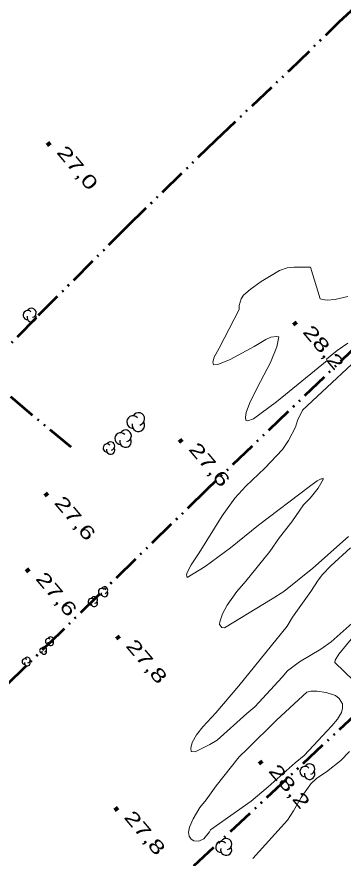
# Model space of a CAD drawing. Extents: x 386081 to 389416, y 5130568 to 5134082.
# Drawn here: x 388270.9 to 388343.2, y 5131576.7 to 5131762.8 of the extents above; entities that cross this region are included whole.
import ezdxf

# ---------------------------------------------------------------- set-up
doc = ezdxf.new("R2010")
doc.units = 0
doc.header["$LTSCALE"] = 1.2
doc.linetypes.add('DASH_DOUBLE_DOT', pattern=[9.2, 5, -1.2, 0.3, -1.2, 0.3, -1.2])
for name, color, linetype, lineweight in [('2', 7, 'Continuous', 13), ('3', 7, 'Continuous', 140), ('4', 7, 'DASH_DOUBLE_DOT', 53), ('44', 7, 'Continuous', 25)]:
    doc.layers.add(name, color=color, linetype=linetype, lineweight=lineweight)

msp = doc.modelspace()

# ---------------------------------------------------------------- linework, layer by layer
at = {"layer": '2'}
for points in [[(388344.24, 5131690.63), (388341.87, 5131689), (388339.52, 5131687.09), (388339.68, 5131686.8), (388328.45, 5131677.66), (388323.32, 5131673.88), (388322.08, 5131673.42), (388321.66, 5131673.62), (388321.54, 5131674.28), (388321.69, 5131675.28), (388322.44, 5131677.25), (388324.11, 5131680.78), (388327.08, 5131686.37), (388328.52, 5131689.82), (388328.96, 5131692.07), (388328.46, 5131692.13), (388327.18, 5131691.93), (388326.08, 5131691.44), (388323.5, 5131689.87), (388318.18, 5131686.99), (388315.45, 5131685.88), (388314.45, 5131685.87), (388314.3, 5131686.46), (388314.6, 5131687.51), (388315.76, 5131689.55), (388320.14, 5131698.09), (388320.19, 5131698.99), (388320.58, 5131700.47), (388321.14, 5131701.22), (388322.56, 5131702.5), (388325.05, 5131704.25), (388329.07, 5131706.71), (388330.78, 5131707.33), (388332.27, 5131707.47), (388335.95, 5131707.46), (388338.14, 5131700.44), (388338.59, 5131700.26), (388339.64, 5131700.15), (388341.33, 5131700.3), (388344.26, 5131700.93)], [(388344.41, 5131647.84), (388336.49, 5131640.88), (388330.08, 5131635.72), (388327.46, 5131634.04), (388316.9, 5131627.68), (388316.3, 5131627.76), (388315.79, 5131628.36), (388315.86, 5131628.98), (388316.48, 5131630.78), (388317.52, 5131632.7), (388319.64, 5131635.72), (388321.65, 5131638.01), (388326.95, 5131644.51), (388329.08, 5131647.65), (388331.81, 5131651.12), (388334.41, 5131654.9), (388335.88, 5131656.34), (388337.63, 5131658.54), (388338.84, 5131660.62), (388338.33, 5131660.59), (388337.46, 5131660.18), (388335.76, 5131658.96), (388324.42, 5131650.4), (388318.21, 5131645.32), (388312.63, 5131641.24), (388308.66, 5131638.78), (388308.46, 5131639.38), (388308.61, 5131639.88), (388309.5, 5131641.59), (388311.29, 5131644.26), (388316.38, 5131652.41), (388319.23, 5131656.37), (388321.64, 5131658.97), (388325.87, 5131662.99), (388329.78, 5131667.13), (388331.12, 5131669.13), (388332.67, 5131672.05), (388333.09, 5131673.55), (388334.17, 5131675.83), (388350.53, 5131690.99)], [(388310.41, 5131600.19), (388309.53, 5131600.29), (388309.43, 5131601.04), (388309.75, 5131602.32), (388310.72, 5131603.98), (388312.14, 5131605.75), (388315.01, 5131608.82), (388320.11, 5131614.82), (388330.79, 5131628), (388331.99, 5131630.03), (388336.02, 5131635.67), (388337.67, 5131638.21), (388338.62, 5131639.47), (388340.48, 5131641.37), (388344.8, 5131645.33)], [(388345.52, 5131616.04), (388341.35, 5131620), (388341.44, 5131620.47), (388342.21, 5131621.8), (388349.44, 5131630.5)], [(388345.22, 5131628.68), (388340.53, 5131624.55), (388338.22, 5131622.96), (388333.54, 5131620.13), (388330.88, 5131618.15), (388329.68, 5131616.73), (388323.61, 5131610.16), (388321.83, 5131608.68), (388315.29, 5131602.82), (388313.68, 5131601.82), (388310.41, 5131600.19)], [(388323.16, 5131576.66), (388330.85, 5131585.13), (388332.22, 5131587.16), (388333.86, 5131590.13), (388336.01, 5131593.17), (388337.37, 5131594.37), (388339.5, 5131595.8), (388342.68, 5131598.3), (388344.58, 5131600.32)]]:
    msp.add_lwpolyline(points, dxfattribs=at)
msp.add_lwpolyline([(388313.84, 5131582.95), (388313.61, 5131582.55), (388312.33, 5131581), (388311.25, 5131580.44), (388310.14, 5131580.51), (388309.49, 5131580.93), (388309.04, 5131581.59), (388308.91, 5131582.46), (388309.12, 5131583.54), (388309.95, 5131585.4), (388311.42, 5131587.88), (388312.84, 5131589.59), (388315.07, 5131592.71), (388320.13, 5131599.13), (388321.95, 5131600.8), (388328.51, 5131607.3), (388335.16, 5131613.44), (388336, 5131613.63), (388337.44, 5131613.67), (388339.44, 5131613.38), (388341.48, 5131612.71), (388342.28, 5131612.05), (388343.03, 5131610.82), (388343.07, 5131609.91), (388342.81, 5131608.91), (388341.96, 5131607.44), (388340.7, 5131605.98), (388334.58, 5131599.43), (388332.55, 5131597.78), (388326.58, 5131592.46), (388322.82, 5131589.32)], close=True, dxfattribs=at)
at = {"layer": '3'}
for p, q in [((388277.71, 5131735.01), (388278.22, 5131734.4)), ((388332.24, 5131695.27), (388332.75, 5131694.66)), ((388306.97, 5131669.34), (388307.48, 5131668.73)), ((388277.19, 5131657.48), (388277.7, 5131656.87)), ((388273.06, 5131640.69), (388273.57, 5131640.08)), ((388293.04, 5131625.82), (388293.55, 5131625.21)), ((388324.67, 5131598.15), (388325.18, 5131597.54)), ((388292.65, 5131587.89), (388293.16, 5131587.28))]:
    msp.add_line(p, q, dxfattribs=at)
at = {"layer": '4'}
for points in [[(388166.37, 5131434.07), (388187.89, 5131455.22), (388215.09, 5131482.63), (388233.63, 5131500.33), (388248.39, 5131515.01), (388284.53, 5131549.57), (388295.33, 5131560.48), (388304.99, 5131569.66), (388310.14, 5131575.04), (388349.08, 5131611.42), (388363.53, 5131625.78), (388381.6, 5131642.7), (388407.96, 5131667.76), (388412.46, 5131672.34), (388447.95, 5131706.57), (388473.53, 5131730.84), (388517.2, 5131773), (388567.95, 5131821.23)], [(388263.29, 5131684.19), (388275.69, 5131696.8), (388295.26, 5131716.36), (388314.97, 5131735.57), (388331.43, 5131751.08), (388342.34, 5131761.72), (388346.88, 5131765.95), (388336.97, 5131780.58), (388318.64, 5131804.44), (388312.82, 5131811.58), (388308.21, 5131817.54)], [(388376.19, 5131718.23), (388370.35, 5131713.45), (388346.97, 5131690.76), (388313.02, 5131658.26), (388280.76, 5131626.88), (388246.43, 5131593.24), (388211.96, 5131559.7), (388191.8, 5131540.53), (388114.13, 5131465.55), (388104.02, 5131454.93), (388098.39, 5131449.88), (388094.5, 5131447.22)], [(388282.9, 5131667.63), (388274.12, 5131674.87), (388266.63, 5131681.22), (388263.29, 5131684.19), (388251.41, 5131689.3), (388241.59, 5131693.09), (388229.55, 5131698.34), (388209.82, 5131707.18), (388204.66, 5131710.12), (388201.44, 5131712.61), (388200.82, 5131713.34)]]:
    msp.add_lwpolyline(points, dxfattribs=at)
at = {"layer": '44'}
for centre, radius, start, end in [((388273.29, 5131696.853), 1.016, 44.11537, 269.80396), ((388274.165, 5131697.361), 1.016, 282.26917, 149.72626), ((388274.165, 5131696.345), 1.016, 166.93686, 29.62122), ((388297.827, 5131673.862), 1.381, 282.26917, 149.72626), ((388296.639, 5131673.171), 1.381, 44.11537, 269.80396), ((388294.985, 5131670.149), 1.28, 282.26917, 149.72626), ((388297.827, 5131672.481), 1.381, 166.93686, 29.62122), ((388293.884, 5131669.509), 1.28, 44.11537, 269.80396), ((388290.897, 5131667.431), 0.911, 44.11537, 269.80396), ((388291.681, 5131667.886), 0.911, 282.26917, 149.72626), ((388294.985, 5131668.869), 1.28, 166.93686, 29.62122), ((388291.681, 5131666.975), 0.911, 166.93686, 29.62122), ((388289.688, 5131635.637), 0.729, 44.11537, 269.80396), ((388290.314, 5131636.001), 0.729, 282.26917, 149.72626), ((388288.034, 5131633.811), 0.729, 282.26917, 149.72626), ((388290.314, 5131635.272), 0.729, 166.93686, 29.62122), ((388287.408, 5131633.447), 0.729, 44.11537, 269.80396), ((388288.034, 5131633.082), 0.729, 166.93686, 29.62122), ((388277.848, 5131624.684), 0.637, 44.11537, 269.80396), ((388278.396, 5131625.003), 0.637, 282.26917, 149.72626), ((388276.478, 5131622.612), 0.546, 44.11537, 269.80396), ((388276.948, 5131622.886), 0.546, 282.26917, 149.72626), ((388278.396, 5131624.366), 0.637, 166.93686, 29.62122), ((388276.948, 5131622.339), 0.546, 166.93686, 29.62122), ((388272.668, 5131620.194), 0.637, 44.11537, 269.80396), ((388273.216, 5131619.876), 0.637, 166.93686, 29.62122), ((388273.216, 5131620.513), 0.637, 282.26917, 149.72626), ((388334.781, 5131595.846), 1.151, 44.11537, 269.80396), ((388334.781, 5131595.846), 1.151, 44.11537, 269.80396), ((388335.771, 5131596.422), 1.151, 282.26917, 149.72626), ((388335.771, 5131596.422), 1.151, 282.26917, 149.72626), ((388335.771, 5131595.271), 1.151, 166.93686, 29.62122), ((388335.771, 5131595.271), 1.151, 166.93686, 29.62122), ((388316.199, 5131579.188), 1.245, 44.11537, 269.80396), ((388316.199, 5131579.188), 1.245, 44.11537, 269.80396), ((388317.27, 5131579.811), 1.245, 282.26917, 149.72626), ((388317.27, 5131579.811), 1.245, 282.26917, 149.72626), ((388317.27, 5131578.566), 1.245, 166.93686, 29.62122), ((388317.27, 5131578.566), 1.245, 166.93686, 29.62122)]:
    msp.add_arc(centre, radius, start, end, dxfattribs=at)

# ---------------------------------------------------------------- texts
at = {"layer": '3', "width": 1.45}
for s, p in [('27,0   ', (388279.54, 5131732.79)), ('28,2   ', (388334.07, 5131693.05)), ('27,6   ', (388308.8, 5131667.12)), ('27,6   ', (388279.02, 5131655.26)), ('27,6   ', (388274.89, 5131638.47)), ('27,8   ', (388294.87, 5131623.6)), ('28,2   ', (388326.5, 5131595.93)), ('27,8   ', (388294.48, 5131585.67))]:
    msp.add_text(s, height=3, rotation=310.294, dxfattribs=at).set_placement(p)

doc.saveas('drawing.dxf')
